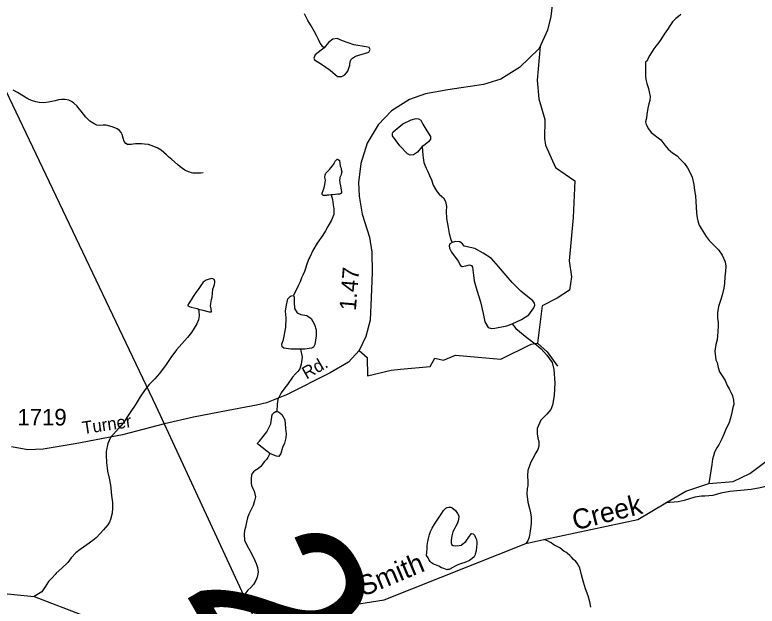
# Model space of a CAD drawing. Extents: x 2056842 to 2160602, y 826753 to 1016856.
# Drawn here: x 2104312 to 2109914, y 845000 to 849458 of the extents above; entities that cross this region are included whole.
import ezdxf

# ---------------------------------------------------------------- set-up
doc = ezdxf.new("R2010")
doc.units = 0
for name, color, linetype in [('Exist Hydrographic Creek Single Shore', 7, 'Continuous'), ('Exist Hydrographic Creek Single Shore Label', 7, 'Continuous'), ('Exist Hydrographic Misc Water Feature', 7, 'Continuous'), ('Exist Road Non-System Type 51', 7, 'Continuous'), ('Exist Road Secondary Mileage Hundredths English Label', 7, 'Continuous'), ('Exist Road Secondary Structure Standard Bridge Number Label', 7, 'Continuous'), ('Exist Road Secondary Type 51 Attributed', 7, 'Continuous'), ('Exist Road Secondary Type 51 Label', 7, 'Continuous'), ('Exist Road Secondary Type 51 Number Label', 7, 'Continuous'), ('Exist Utilities Electrical Transmission Line', 7, 'Continuous')]:
    doc.layers.add(name, color=color, linetype=linetype)

msp = doc.modelspace()

# ---------------------------------------------------------------- linework, layer by layer
at = {"layer": 'Exist Hydrographic Creek Single Shore'}
for points in [[(2108168.9, 845471), (2108304.5, 845502.1), (2109014.8, 845654.3), (2109225, 845779.8), (2109375, 845866), (2109549.9, 845924.8), (2109733, 845940.7), (2109857.9, 846000.5), (2110190.9, 846249.6), (2110472.9, 846650.6), (2110785.6, 846869.5), (2110900.7, 846967.7)], [(2103695.9, 845149.1), (2104458.1, 845073.1), (2104837, 844926), (2104962.9, 844867.6), (2105169.1, 844658.2), (2105448.9, 844512.5), (2105519.8, 844494.7), (2105603.4, 844482.1), (2105676.8, 844485.9), (2105748.2, 844511.2), (2106090.8, 844743.6), (2106604, 844955.3), (2106779.1, 844997.6), (2107100.6, 845047), (2108168.9, 845471)]]:
    msp.add_lwpolyline(points, dxfattribs=at)
at = {"layer": 'Exist Hydrographic Misc Water Feature'}
for points in [[(2106647.3, 849210.5), (2106635, 849220.5), (2106627, 849232.3), (2106616.7, 849244.4), (2106602.8, 849272.5), (2106589, 849302.1), (2106570.4, 849336.2), (2106548.6, 849376), (2106524.2, 849415.8), (2106498.6, 849466)], [(2109337.6, 849460.7), (2109319.7, 849444.8), (2109299.8, 849430.7), (2109275.8, 849406.7), (2109256, 849376.5), (2109236.3, 849346.6), (2109212.3, 849312.5), (2109192.4, 849280.2), (2109170.9, 849250.2), (2109148.3, 849222.4), (2109134.4, 849202.2), (2109116.5, 849174), (2109103, 849154.2), (2109090.9, 849132.1), (2109082.9, 849112.2), (2109072.6, 849102), (2109070.8, 849068.2), (2109071.2, 849049.9), (2109071, 849025.9), (2109071.4, 848997.9), (2109073.3, 848970), (2109081.2, 848940), (2109095.4, 848902.1), (2109099.5, 848878), (2109105.9, 848842.1), (2109103.8, 848812), (2109097.7, 848788.2), (2109089.9, 848754.1), (2109081.9, 848706.2), (2109078.6, 848678.3), (2109072, 848652.1), (2109076.3, 848632), (2109094.6, 848597.9), (2109114.5, 848572.2), (2109186.8, 848514.6), (2109216.6, 848476.4), (2109242.6, 848446.5), (2109275, 848418.9), (2109309.3, 848394.6), (2109331.2, 848373.1), (2109365, 848337.1), (2109389, 848305), (2109401.3, 848281.3), (2109423.3, 848235.3), (2109435.8, 848179.5), (2109441.5, 848133.1), (2109448.1, 848093.2), (2109450.1, 848049.5), (2109454.2, 848009.6), (2109456.3, 847963.4), (2109462.6, 847927.5), (2109468.8, 847895.3), (2109476.6, 847873.4), (2109492.6, 847847.5), (2109528.9, 847787.6), (2109552.9, 847755.6), (2109570.9, 847735.8), (2109599, 847708), (2109621.4, 847686), (2109651.1, 847646.1), (2109671.8, 847596), (2109677.5, 847562.2), (2109675.9, 847521.9), (2109669.7, 847484.3), (2109668.3, 847432.2), (2109663.8, 847398.3), (2109650.1, 847344.1), (2109636.3, 847304), (2109622.6, 847258.1), (2109614.6, 847211.9), (2109614.8, 847172.1), (2109618.9, 847138.2), (2109621.1, 847113.9), (2109616.8, 847067.9), (2109611.1, 847007.9), (2109603.5, 846972.1), (2109593.5, 846922.1), (2109601.9, 846858), (2109611.9, 846836.1), (2109619.9, 846798), (2109630, 846766.1), (2109650.1, 846736.2), (2109672.2, 846700.4), (2109688.2, 846664.3), (2109702.1, 846638.3), (2109716.5, 846612.5), (2109728.4, 846586.4)], [(2106647.3, 849210.5), (2106578.9, 849156), (2106567.5, 849130.7), (2106572.6, 849119.3), (2106627, 849087.6), (2106692.9, 849042), (2106747.3, 848993.8), (2106780.2, 848993.8), (2106803, 849006.5), (2106824.6, 849034.4), (2106841, 849078.7), (2106842.3, 849106.6), (2106853.7, 849125.6), (2106884.1, 849145.9), (2106984.1, 849177.5), (2106993, 849196.5), (2106985.4, 849211.7), (2106962.6, 849216.8), (2106871.4, 849233.3), (2106784, 849261.2), (2106743.5, 849278.9), (2106713.1, 849273.8), (2106680.2, 849249.8), (2106647.3, 849210.5)], [(2105734.2, 848267.6), (2105716.1, 848263.8), (2105694, 848263.5), (2105677.8, 848263.5), (2105656.1, 848265.6), (2105645.8, 848267.6), (2105634.1, 848271.4), (2105622, 848275.2), (2105596, 848287.3), (2105578.1, 848299.3), (2105560.1, 848313.4), (2105539.6, 848329.1), (2105495.9, 848367), (2105471.9, 848388.8), (2105457.6, 848402.8), (2105437.7, 848420.8), (2105417.8, 848436.8), (2105385.6, 848454.7), (2105341.5, 848474.3), (2105321.8, 848480.6), (2105289.6, 848484.2), (2105267.5, 848486.3), (2105243.3, 848486.3), (2105223.8, 848486.1), (2105205.6, 848484), (2105189.6, 848481.9), (2105171.7, 848479.8), (2105163.5, 848481.8), (2105149.6, 848488), (2105137.9, 848504), (2105129.1, 848528), (2105121.5, 848555.6), (2105115.1, 848571.9), (2105103, 848585.5), (2105085, 848597.6), (2105055.1, 848611.5), (2105029.2, 848619.4), (2105001.3, 848625.3), (2104979.2, 848625.4), (2104949, 848625.1), (2104931.2, 848627.4), (2104915, 848635.1), (2104879.1, 848657.2), (2104849.2, 848686.9), (2104813.1, 848732.9), (2104788.7, 848762.6), (2104782.9, 848770.8), (2104756.3, 848792.6), (2104740.5, 848804.8), (2104718.8, 848814.6), (2104690.9, 848820.4), (2104666.7, 848820.4), (2104642.5, 848816.4), (2104616.4, 848810.2), (2104590.8, 848803.9), (2104566.8, 848799.9), (2104528.7, 848795.9), (2104496.7, 848797.9), (2104470.4, 848803.5), (2104438.7, 848813.6), (2104410.4, 848825.6), (2104376.7, 848845.3), (2104332.4, 848873.1), (2104298.6, 848889.2)], [(2107386.5, 848464.6), (2107351.1, 848424.1), (2107321.9, 848403.8), (2107296.6, 848400), (2107275.1, 848410.2), (2107218.1, 848469.7), (2107161.1, 848545.7), (2107161.1, 848566), (2107166.2, 848577.4), (2107239.6, 848635.7), (2107304.2, 848666.1), (2107340.9, 848677.5), (2107358.7, 848674.9), (2107375.1, 848664.8), (2107391.6, 848633.1), (2107420.7, 848582.5), (2107449.8, 848541.9), (2107449.8, 848521.7), (2107433.4, 848500.1), (2107399.2, 848472.2), (2107386.5, 848464.6)], [(2107386.5, 848464.6), (2107391.2, 848400.7), (2107393.9, 848380.9), (2107399.8, 848345.1), (2107409.9, 848318.8), (2107415.6, 848302.9), (2107429.6, 848276.9), (2107441.7, 848247.1), (2107456, 848215.3), (2107469.9, 848175), (2107485.9, 848143.3), (2107498.5, 848123.2), (2107514.4, 848107.4), (2107534.3, 848089.4), (2107546.4, 848079.4), (2107562, 848051.5), (2107570.6, 848013.7), (2107568.4, 847977.5), (2107571, 847923.6), (2107581.3, 847855.5), (2107588.9, 847809.7), (2107601.6, 847765.5), (2107612.1, 847742.9)], [(2106700.4, 848100.9), (2106682.5, 848098.7), (2106668.6, 848098.8), (2106660.6, 848096.7), (2106644.4, 848096.8), (2106640.7, 848096.5), (2106636.6, 848098.4), (2106632.3, 848104.7), (2106632.1, 848114.5), (2106638.1, 848132.6), (2106646, 848154.6), (2106652.6, 848178.7), (2106653.8, 848196.8), (2106656.1, 848212.7), (2106651.8, 848232.8), (2106654, 848250.7), (2106659.8, 848264.5), (2106676, 848282.7), (2106687.7, 848292.7), (2106708, 848316.8), (2106719.9, 848332.9), (2106725.8, 848345), (2106729.5, 848354.9), (2106735.7, 848360.9), (2106743.9, 848369), (2106747.5, 848370.9), (2106753.5, 848368.8), (2106761.7, 848359), (2106765.4, 848341), (2106767.9, 848317.1), (2106773.8, 848301.2), (2106775.8, 848291.1), (2106779.5, 848275.1), (2106776.1, 848257), (2106772.4, 848247), (2106765.8, 848231), (2106764.4, 848219), (2106761.9, 848214.9), (2106765.8, 848192.8), (2106770.5, 848169), (2106772.4, 848152.9), (2106774.6, 848135.1), (2106778.5, 848125.2), (2106778.3, 848117.1), (2106776.5, 848112.9), (2106772.2, 848111.1), (2106764.4, 848107), (2106750.4, 848105.1), (2106732.2, 848103), (2106706.3, 848100.8), (2106700.4, 848100.9)], [(2106700.4, 848100.9), (2106708.4, 848064.8), (2106712.7, 848046.7), (2106714.5, 848024.9), (2106718.8, 847995), (2106720.7, 847964.7), (2106718.6, 847952.9), (2106713.1, 847935), (2106701, 847910.9), (2106675.2, 847862.9), (2106657.1, 847830.7), (2106635.4, 847796.7), (2106593.4, 847736.5), (2106561.6, 847680.4), (2106538, 847630.5), (2106532, 847618.4), (2106518.3, 847586.4), (2106498.2, 847522.1), (2106486.3, 847494.3), (2106476.3, 847474.3), (2106464.8, 847446), (2106454.7, 847424), (2106450.8, 847416.1), (2106416.2, 847341.3)], [(2107612.1, 847742.9), (2107594.2, 847730.8), (2107589.1, 847716.9), (2107591.6, 847699.2), (2107608.1, 847668.8), (2107657.5, 847600.3), (2107675.2, 847568.7), (2107689.1, 847561.1), (2107715.7, 847566.1), (2107743.6, 847572.5), (2107757.5, 847568.7), (2107765.1, 847554.7), (2107770.2, 847516.7), (2107777.8, 847452.1), (2107799.3, 847381.2), (2107825.9, 847295), (2107846.1, 847206.3), (2107860.1, 847143), (2107884.1, 847099.9), (2107908.2, 847092.3), (2107933.5, 847094.8), (2108024.7, 847112.6), (2108065.6, 847128.5)], [(2108065.6, 847128.5), (2108134.8, 847162), (2108190.5, 847197.5), (2108228.5, 847248.1), (2108236.1, 847268.4), (2108233.6, 847284.9), (2108220.9, 847301.3), (2108131, 847374.8), (2108066.4, 847439.4), (2108020.9, 847493.9), (2107961.4, 847561.1), (2107909.4, 847621.9), (2107847.4, 847661.2), (2107784.1, 847695.4), (2107704.3, 847714.4), (2107690.4, 847730.8), (2107670.1, 847746), (2107637.2, 847748.6), (2107612.1, 847742.9)], [(2105697.3, 847239.7), (2105731.3, 847231.7), (2105779.5, 847219.9), (2105795.3, 847217.9), (2105793.4, 847242.2), (2105788.9, 847264), (2105791, 847281.9), (2105796.9, 847312.3), (2105801.2, 847329.9), (2105802.9, 847360), (2105807, 847389.9), (2105812.9, 847410.1), (2105818.7, 847424.2), (2105822.6, 847440.2), (2105820.3, 847450.3), (2105816.4, 847462.3), (2105806.8, 847468.2), (2105796.5, 847470.2), (2105770.9, 847463.9), (2105756.5, 847458), (2105734.4, 847441.8), (2105715.1, 847418), (2105694.8, 847387.8), (2105678.8, 847363.8), (2105658.9, 847335.6), (2105643.1, 847309.6), (2105623.2, 847279.7), (2105617.5, 847267.6), (2105617.1, 847263.6), (2105643.1, 847253.6), (2105687.4, 847243.6), (2105697.3, 847239.7)], [(2106466.9, 846937.4), (2106394.7, 846938.4), (2106342.8, 846944.7), (2106330.1, 846956.1), (2106326.3, 846975.1), (2106339, 847009.3), (2106358, 847101.8), (2106360.5, 847174), (2106354.2, 847224.7), (2106359.3, 847256.4), (2106373.2, 847315.9), (2106389.7, 847333.7), (2106398.5, 847340), (2106416.2, 847341.3)], [(2106416.2, 847341.3), (2106421.3, 847328.6), (2106421.3, 847293.1), (2106423.8, 847245), (2106442.8, 847210.8), (2106469.4, 847198.1), (2106516.3, 847190.5), (2106547.9, 847167.7), (2106574.5, 847124.6), (2106587.2, 847084.1), (2106585.9, 847037.2), (2106577, 846973.8), (2106565.6, 846953.6), (2106550.5, 846944.7), (2106501.1, 846938.4), (2106466.9, 846937.4)], [(2105697.3, 847239.7), (2105701.4, 847218), (2105703.2, 847193.8), (2105701.6, 847173.7), (2105697.7, 847157.7), (2105685.6, 847127.9), (2105665.7, 847095.6), (2105646, 847063.7), (2105616.3, 847025.6), (2105591.9, 846999.7), (2105532.4, 846933.2), (2105490.4, 846875), (2105454.7, 846821.2), (2105405.1, 846752.9), (2105369, 846712.9), (2105327.2, 846670.9), (2105295.4, 846632.7), (2105259.3, 846578.6), (2105219.5, 846514.4), (2105188.1, 846468.4), (2105161.9, 846430.2), (2105130.1, 846380.3), (2105098.3, 846342.1), (2105034.3, 846271.8), (2105014.7, 846225.7), (2105000.9, 846165.7), (2105000.9, 846137.7), (2105003, 846081.8), (2105012.8, 846017.8), (2105023.5, 845963.9), (2105033.5, 845912.1), (2105035.8, 845889.8), (2105042.1, 845834.1), (2105050.1, 845782.1), (2105049.9, 845737.9), (2105046, 845702), (2105034.1, 845653.9), (2105026.3, 845632), (2105014, 845611.9), (2104982.5, 845575.7), (2104956.6, 845547.6), (2104924.8, 845515.5), (2104900.9, 845493.6), (2104854.7, 845461.6), (2104805.3, 845427.3), (2104773.3, 845401.3), (2104737.6, 845362.9), (2104711.6, 845329.1), (2104667.7, 845285), (2104623.8, 845248.7), (2104617.5, 845238.7), (2104593.9, 845214.6), (2104565.8, 845186.4), (2104540.2, 845144.5), (2104516.4, 845108.3), (2104458.1, 845073.1)], [(2108065.6, 847128.5), (2108093.4, 847094.3), (2108177, 847025.9), (2108249.2, 846970.2), (2108284.6, 846939.8), (2108327.7, 846891.6), (2108366.9, 846837.1), (2108379.6, 846783.3), (2108387.2, 846684.5), (2108383.4, 846588.2), (2108370.7, 846516), (2108358, 846481.8), (2108326.4, 846447.6), (2108282.1, 846403.2), (2108253.7, 846340), (2108253.7, 846299.8), (2108260, 846266), (2108265.8, 846242), (2108266.2, 846205.8), (2108260, 846182), (2108244.2, 846156), (2108220.2, 846113.8), (2108206.1, 846085.9), (2108198.5, 846065.9), (2108184.8, 846023.8), (2108181.1, 845985.8), (2108182.7, 845937.7), (2108182.9, 845906), (2108179.2, 845887.9), (2108177.2, 845847.6), (2108183.5, 845783.8), (2108195.4, 845735.7), (2108203.8, 845704), (2108207.7, 845669.8), (2108207.7, 845628), (2108205.9, 845599.8), (2108202, 845565.9), (2108193.8, 845519.7), (2108184.1, 845492), (2108168.9, 845471)], [(2106466.9, 846937.4), (2106479.6, 846877.8), (2106474.2, 846824.2), (2106462.7, 846788.2), (2106446.7, 846768.3), (2106430.3, 846752.1), (2106407, 846726.1), (2106369, 846671.7), (2106349.3, 846645.9), (2106323.1, 846607.7), (2106297.3, 846557.6), (2106293.4, 846541.6), (2106291.3, 846521.6), (2106289.6, 846467.8)], [(2109728.4, 846586.4), (2109736.8, 846552.3), (2109737, 846520.6), (2109730.9, 846496.4), (2109723.1, 846460.6), (2109712.8, 846416.3), (2109699.5, 846376.6), (2109681.2, 846338.4), (2109665.6, 846302.1), (2109647.8, 846260.3), (2109627.7, 846222.3), (2109609.9, 846194.2), (2109591.8, 846162), (2109583.8, 846132), (2109576, 846108), (2109572.3, 846068), (2109568.2, 846036.1), (2109549.9, 845924.8)], [(2106237.7, 846151.1), (2106155.4, 846213.2), (2106144, 846223.3), (2106146.5, 846230.9), (2106159.2, 846243.6), (2106214.9, 846313.3), (2106244, 846374.1), (2106255.4, 846443.8), (2106268.1, 846459), (2106280.8, 846466.6), (2106289.6, 846467.8)], [(2106289.6, 846467.8), (2106302.3, 846465.3), (2106327.6, 846445), (2106349.1, 846404.5), (2106354.2, 846338.6), (2106359.3, 846299.3), (2106358, 846267.7), (2106347.9, 846229.7), (2106332.7, 846195.4), (2106320, 846149.8), (2106303.6, 846128.3), (2106285.8, 846129.6), (2106255.4, 846142.2), (2106237.7, 846151.1)], [(2106237.7, 846151.1), (2106222.6, 846119.8), (2106210.9, 846105.7), (2106196.8, 846089.6), (2106185.1, 846077.6), (2106169.1, 846053.3), (2106166.6, 846049.6), (2106142.9, 846033.3), (2106139.2, 846031.4), (2106127.1, 846023.5), (2106113.1, 846011.4), (2106103.1, 846001.2), (2106097.3, 845987.4), (2106095.1, 845963.4), (2106095.1, 845951.2), (2106095.3, 845927.3), (2106099.2, 845909.3), (2106107.4, 845887.3), (2106117.6, 845867.5)], [(2110290.4, 845940.5), (2110246.6, 845936.3), (2110208.8, 845932.2), (2110158.8, 845930.1), (2110096.5, 845925.7), (2110022.4, 845915.4), (2109956.6, 845897.4), (2109936.7, 845891.1), (2109868.9, 845879), (2109706.9, 845864.7), (2109641, 845852.3), (2109580.5, 845834.3), (2109519, 845829.7), (2109494.8, 845829.8), (2109443, 845821.8), (2109404.8, 845809.8), (2109363, 845795.4), (2109317.1, 845785.3), (2109225, 845779.8)], [(2106117.6, 845867.5), (2106127.9, 845823.3), (2106121.5, 845793.5), (2106109.8, 845759.1), (2106093.6, 845723.4), (2106078.1, 845693.3), (2106067.8, 845665.3), (2106060, 845633.2), (2106054.1, 845595.1), (2106046.3, 845569.1), (2106042.6, 845543.3), (2106044.6, 845497.2), (2106062.9, 845459.1), (2106084.6, 845419.3), (2106113.1, 845365.5), (2106133, 845321.5), (2106143.3, 845291.5), (2106147.6, 845255.6), (2106141.6, 845217.5), (2106131.6, 845193.5), (2106113.5, 845163.4), (2106092, 845141.4), (2106070.1, 845119.2), (2106047.9, 845091.3), (2106039.7, 845075.1), (2106037.9, 845059.2), (2106037.9, 845049), (2106034, 845023.2), (2106032.1, 844991.1)], [(2107577, 845276), (2107573.8, 845274.6), (2107563, 845278.1), (2107549.1, 845283.8), (2107533.1, 845289.9), (2107511.2, 845301.7), (2107487, 845311.5), (2107471, 845317.6), (2107457, 845325.4), (2107446.8, 845335.5), (2107436.7, 845351.6), (2107430.6, 845363.5), (2107418.7, 845381.5), (2107420.7, 845403.5), (2107422.8, 845433.6), (2107424.6, 845457.3), (2107428.3, 845487.6), (2107434.1, 845509.4), (2107442.5, 845539.4), (2107449.9, 845563.4), (2107462.4, 845587.5), (2107480.2, 845617.7), (2107509.9, 845663.5), (2107535.8, 845701.7), (2107547.7, 845721.9), (2107565.5, 845737.8), (2107575.6, 845744), (2107587.6, 845745.8), (2107603.4, 845745.9), (2107613.5, 845741.9), (2107623.5, 845733.9), (2107637.5, 845720), (2107653.7, 845698.1), (2107663.7, 845682), (2107663.5, 845670.2), (2107657.6, 845642.3), (2107650.2, 845620.3), (2107640.1, 845604), (2107631.9, 845588.2), (2107618, 845559.8), (2107612, 845540.1), (2107606.5, 845514.1), (2107604.5, 845496.2), (2107606.1, 845476), (2107608.4, 845463.9), (2107620.5, 845458), (2107638.5, 845454.1), (2107666.6, 845458.4), (2107680.3, 845460.3), (2107706.4, 845480.3), (2107714.6, 845486.4), (2107726.1, 845502.5), (2107732.4, 845512.5), (2107744.5, 845528.5), (2107750, 845536.6), (2107756, 845544.6), (2107760.1, 845548.5), (2107771.8, 845544.7), (2107780, 845534.5), (2107788.4, 845518.6), (2107796.2, 845502.4), (2107798.4, 845482.6), (2107798.2, 845466.4), (2107796.8, 845446.8), (2107792.5, 845416.6), (2107786.5, 845390.7), (2107784.3, 845382.5), (2107779, 845370.7), (2107764.6, 845358.7), (2107742.7, 845344.6)], [(2108659.9, 844993.4), (2108651.9, 845031.2), (2108639.6, 845077.3), (2108619.3, 845129.4), (2108604.9, 845181.1), (2108589.1, 845237), (2108575, 845289.1), (2108555.1, 845323), (2108544.6, 845337.1), (2108528.6, 845350.9), (2108512.4, 845368.8), (2108500.5, 845380.7), (2108482.3, 845396.9), (2108470.4, 845406.8), (2108458.7, 845412.6), (2108426.3, 845440.7), (2108384.1, 845460.4), (2108372.4, 845468.3), (2108360.5, 845476.2), (2108348.4, 845482.5), (2108332.6, 845492.2), (2108304.5, 845502.1)], [(2107742.7, 845344.6), (2107738.6, 845342.4), (2107708.8, 845330.2), (2107683, 845322.4), (2107654.9, 845312), (2107629.3, 845298.1), (2107613.1, 845287.9), (2107605.1, 845283.9), (2107591.1, 845275.8), (2107582.9, 845275.9), (2107577, 845276)]]:
    msp.add_lwpolyline(points, dxfattribs=at)
at = {"layer": 'Exist Road Non-System Type 51'}
for points in [[(2108277.8, 849221.3), (2108254.6, 848966.4), (2108267.1, 848825.1), (2108310.7, 848669.2), (2108309.7, 848526.8), (2108318, 848474.9), (2108392.8, 848306.5), (2108537.1, 848207.8), (2108526.7, 847931.4), (2108496.6, 847604), (2108513.2, 847483.4), (2108498.7, 847381.6), (2108405.2, 847321.3), (2108291, 847263.1), (2108255.7, 846982.5)], [(2106910.6, 846927.1), (2106970, 846874.5), (2106974.2, 846737.3), (2107152.8, 846778.9), (2107223.4, 846787.2), (2107447.7, 846808), (2107481, 846870.3), (2107547.4, 846853.7), (2107638.8, 846891.1), (2107979.4, 846862), (2108207.9, 846974.2), (2108255.7, 846982.5)], [(2108255.7, 846982.5), (2108329.4, 846917.1), (2108408.3, 846809)]]:
    msp.add_lwpolyline(points, dxfattribs=at)
at = {"layer": 'Exist Road Secondary Type 51 Attributed'}
msp.add_lwpolyline([(2108372.8, 849575.4), (2108356.5, 849446), (2108331.6, 849342.4), (2108270.3, 849204.3), (2108120.8, 849062.4), (2107980.9, 848974.2), (2107848.6, 848933.9), (2107580.3, 848891.7), (2107410.7, 848863.9), (2107290, 848819.8), (2107155.8, 848735.4), (2107054.3, 848628), (2106969.9, 848489.9), (2106923.9, 848336.5), (2106906.7, 848194.6), (2106911.5, 848090.1), (2106934.5, 847955.8), (2106988.1, 847783.2), (2107005.4, 847668.2), (2107009.2, 847514.7), (2107000.6, 847325.8), (2106994.9, 847155.1), (2106962.3, 847032.4), (2106910.5, 846926.9), (2106829.1, 846839.7), (2106693, 846759.1), (2106363.4, 846594.2), (2106211, 846531.9), (2106136, 846515.3), (2105922, 846475), (2105661.3, 846424.1), (2105441.7, 846374.7), (2105124.9, 846292.6), (2104767.2, 846224.6), (2104526.3, 846183), (2104409.5, 846177.3), (2104288, 846200.2)], dxfattribs=at)
at = {"layer": 'Exist Utilities Electrical Transmission Line'}
msp.add_lwpolyline([(2090208.9, 878090.6), (2090399.6, 877911.2), (2091042.2, 877021.2), (2091166.6, 876875.7), (2095091.8, 871822.6), (2095202.4, 871658.9), (2098164.4, 867008.7), (2098184.9, 866904.8), (2098734, 864623.2), (2099022.7, 863475.6), (2099626.1, 861080), (2100400.4, 858056.5), (2100951.6, 855844.8), (2101980.8, 853661.7), (2102801.4, 851906.3), (2103296.8, 850944.6), (2103702.1, 850075), (2103840.6, 849731.1), (2105377.5, 846510.3), (2106244.1, 844636.9), (2107548.3, 841869.9), (2108761.2, 839864.8), (2109358.7, 838871.2), (2109834.3, 838086.5)], dxfattribs=at)

# ---------------------------------------------------------------- texts
at = {"layer": 'Exist Hydrographic Creek Single Shore Label'}
for s, rotation, p in [('Creek', 14.0306, (2108539.2, 845570.4)), ('Smith', 22.6045, (2106943.3, 845071.2))]:
    msp.add_text(s, height=150, rotation=rotation, dxfattribs=at).set_placement(p)
at = {"layer": 'Exist Road Secondary Mileage Hundredths English Label'}
msp.add_text('1.47', height=125, rotation=85.1751, dxfattribs=at).set_placement((2106885.3, 847225.1))
at = {"layer": 'Exist Road Secondary Structure Standard Bridge Number Label'}
msp.add_text('27', height=1230.31, rotation=300, dxfattribs=at).set_placement((2105576.3, 845131.2))
at = {"layer": 'Exist Road Secondary Type 51 Label'}
for s, rotation, p in [('Rd.', 29.6872, (2106513.4, 846708.1)), ('Turner', 8.4197, (2104827.7, 846296.3))]:
    msp.add_text(s, height=95, rotation=rotation, dxfattribs=at).set_placement(p)
at = {"layer": 'Exist Road Secondary Type 51 Number Label'}
msp.add_text('1719', height=125, dxfattribs=at).set_placement((2104331.6, 846362))

doc.saveas('drawing.dxf')
